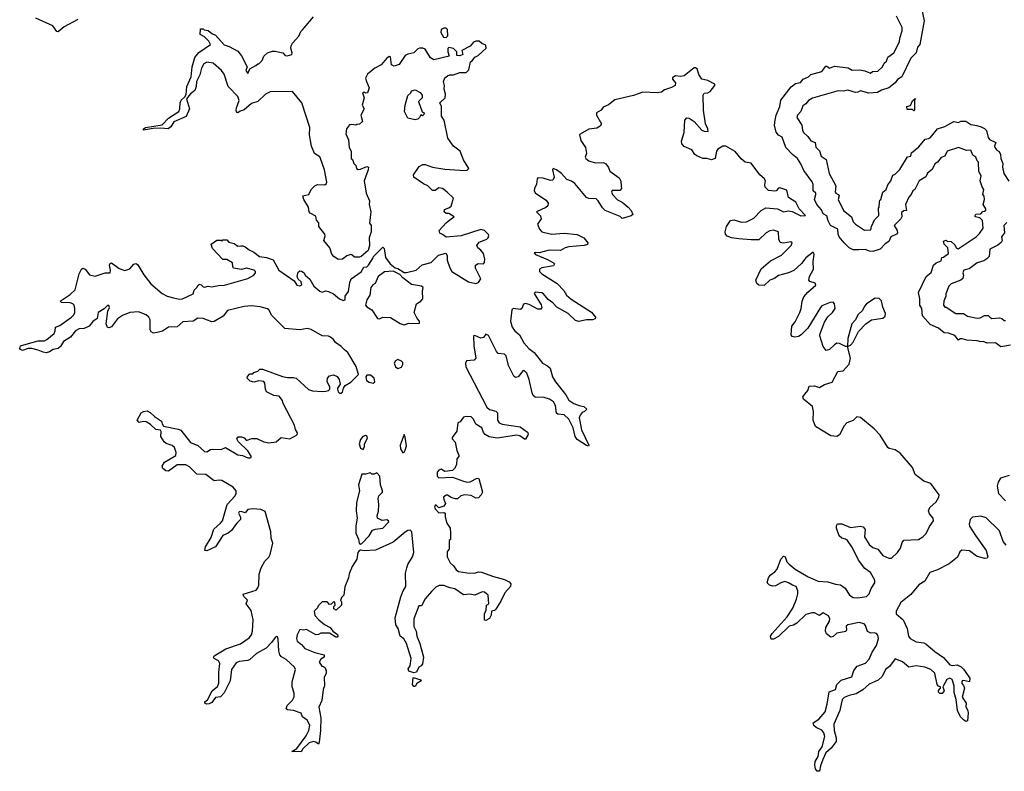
# Model space of a CAD drawing. Extents: x 2494118 to 2687960, y 757339 to 915227.
# Tile 309 of 364: x 2662676 to 2670615, y 827015 to 833075. Entities that reach past the tile are written whole.
import ezdxf

# ---------------------------------------------------------------- set-up
doc = ezdxf.new("R2010")
doc.units = 0

msp = doc.modelspace()

# ---------------------------------------------------------------- linework, layer by layer
at = {"layer": '0CON20XD'}
for points in [[(2669947, 833167), (2669968, 833065), (2669934.2, 832875.8), (2669916.1, 832853.9), (2669903.6, 832806.4), (2669860, 832765), (2669790, 832615), (2669755, 832592.5), (2669734.5, 832565.5), (2669684.3, 832525.7), (2669625, 832505.8), (2669593.2, 832486.8), (2669522.3, 832482.3), (2669455, 832500.8), (2669435, 832491.2), (2669415, 832486.7), (2669352.7, 832507.3), (2669315, 832498), (2669275, 832500), (2669068.3, 832441.7), (2669035, 832423.3), (2669014.2, 832395.8), (2668989.7, 832380.3), (2668974.3, 832335.7), (2668946.7, 832305), (2668942.5, 832285), (2668983.3, 832225), (2668987.5, 832185), (2668996.7, 832165), (2669032, 832132), (2669055, 832096.7), (2669090, 832085), (2669095, 832047.5), (2669126.1, 832016.1), (2669137.5, 831975), (2669178.3, 831948.3), (2669202, 831835), (2669257.5, 831735), (2669252, 831685), (2669256.7, 831675), (2669275.8, 831665.8), (2669283.8, 831655), (2669276.7, 831625), (2669318, 831535), (2669383.3, 831485), (2669396.2, 831445), (2669414, 831425), (2669488.3, 831378.3), (2669539.3, 831380.7), (2669543, 831407), (2669568.3, 831461.7), (2669585, 831477.5), (2669602.5, 831495), (2669600, 831555), (2669605.9, 831564.1), (2669607.5, 831602.5), (2669611.7, 831618.3), (2669620, 831625), (2669636.7, 831683.3), (2669662.5, 831705), (2669676.2, 831743.8), (2669700, 831775), (2669715, 831820), (2669735, 831830), (2669773, 831867), (2669835, 831970), (2669860, 831975), (2669867.5, 832002.5), (2669925, 832050), (2669977.7, 832112.3), (2670005, 832116.2), (2670020, 832125), (2670075.9, 832194.1), (2670135, 832213.8), (2670207, 832253), (2670245, 832246.2), (2670265, 832256.2), (2670305, 832257.5), (2670345, 832230), (2670392.7, 832222.7), (2670429.6, 832209.5), (2670456.1, 832196.1), (2670470.7, 832180.7), (2670484.4, 832125), (2670495, 832109.2), (2670547.5, 832085), (2670536.2, 832055), (2670539.2, 832045), (2670555, 832023.8), (2670573.3, 832013.3), (2670585, 831987.5), (2670588, 831955), (2670602.5, 831915), (2670600, 831885), (2670610, 831835), (2670651.7, 831771.7)], [(2663145, 833076.2), (2663035, 833017.3), (2662985, 832978), (2662975, 832980), (2662944, 833025), (2662805, 833088.1)], [(2665663.8, 831105), (2665703, 831073), (2665725, 831067.5), (2665775, 831037.5), (2665795, 831036.2), (2665873.9, 831056.1), (2665921.7, 831098.3), (2665995, 831117.5), (2666053.9, 831176.1), (2666111.7, 831191.7), (2666123, 831173), (2666122.5, 831135), (2666144.2, 831074.2), (2666161.2, 831045), (2666295, 830962.2), (2666355, 830948.9), (2666375, 830954.5), (2666395.3, 830985), (2666352.2, 831072.2), (2666351.4, 831095), (2666371.7, 831108.3), (2666415, 831107.1), (2666423.4, 831116.6), (2666425.2, 831145), (2666415, 831188.9), (2666395, 831215.5), (2666370, 831235), (2666362.9, 831255), (2666379.5, 831280.5), (2666442.5, 831305), (2666454.4, 831315), (2666460, 831335), (2666455, 831343.8), (2666423.3, 831375), (2666395, 831381.9), (2666235, 831330.8), (2666115, 831322.5), (2666085, 831342.5), (2666063.6, 831353.6), (2666057.5, 831375), (2666114.1, 831435.9), (2666157, 831473), (2666180, 831485), (2666135, 831512.5), (2666115, 831513.3), (2666097.5, 831525), (2666100, 831545), (2666135, 831557.5), (2666155, 831572.5), (2666172.5, 831635), (2666123.3, 831685), (2666085, 831712.5), (2666055, 831720), (2666025, 831697.5), (2666005, 831697.5), (2665967.5, 831735), (2665930.6, 831750.6), (2665854, 831804), (2665850, 831825), (2665898, 831892), (2665927, 831907), (2665945, 831906.7), (2666005, 831884.4), (2666105, 831869.1), (2666265, 831859.4), (2666285, 831862.5), (2666296.7, 831875), (2666253.3, 831945), (2666226.7, 832015), (2666174.5, 832054.5), (2666129.4, 832119.4), (2666098.8, 832265), (2666077, 832297), (2666077.5, 832375), (2666062.5, 832405), (2666106.2, 832445), (2666108.8, 832475), (2666097.5, 832515), (2666100, 832545), (2666093.8, 832575), (2666103.3, 832605), (2666125, 832623.3), (2666145, 832630), (2666175, 832628.8), (2666225, 832650), (2666275, 832650), (2666298.3, 832671.7), (2666310, 832735), (2666325, 832742.5), (2666345, 832772.5), (2666373, 832787), (2666436.2, 832843.8), (2666435, 832870), (2666403.3, 832883.3), (2666381.7, 832901.7), (2666355, 832902.5), (2666335, 832892.5), (2666308.3, 832861.7), (2666240, 832825), (2666250, 832795), (2666225, 832782.5), (2666200, 832785), (2666200, 832815), (2666173, 832843), (2666135, 832850), (2666128.3, 832841.7), (2666127.5, 832815), (2666138.3, 832781.7), (2666015, 832752), (2665988.3, 832768.3), (2665945, 832836), (2665926.4, 832846.4), (2665900, 832845), (2665885, 832839.2), (2665853.5, 832806.5), (2665805, 832796.2), (2665785, 832785.5), (2665735, 832713.3), (2665695, 832698.8), (2665675, 832710), (2665665.6, 832775), (2665655, 832777.5), (2665635, 832763.1), (2665589.4, 832710.6), (2665540.8, 832685), (2665479.2, 832635), (2665463.9, 832603.9), (2665473.3, 832575), (2665492.5, 832525), (2665480, 832485), (2665465, 832482.5), (2665455, 832490), (2665440, 832485), (2665453.3, 832445), (2665437.5, 832385), (2665452.5, 832355), (2665427.5, 832305), (2665440, 832255), (2665417, 832233), (2665395, 832230), (2665387, 832223), (2665355, 832230), (2665335, 832226.7), (2665311.2, 832195), (2665306.2, 832155), (2665326.1, 832106.1), (2665332.5, 832045), (2665350, 832015), (2665350, 831955), (2665358.3, 831948.3), (2665370, 831915), (2665385, 831900), (2665392.5, 831875), (2665405, 831867.5), (2665425, 831868.8), (2665475, 831890), (2665487.5, 831885), (2665486.7, 831865), (2665452.5, 831775), (2665470, 831675), (2665497.5, 831615), (2665492.5, 831585), (2665507.5, 831525), (2665497.5, 831435), (2665510, 831415), (2665510, 831365), (2665492.5, 831315), (2665496.7, 831255), (2665487, 831213), (2665430, 831165), (2665415, 831160), (2665375, 831160), (2665355, 831180), (2665345, 831182.5), (2665315, 831170), (2665280, 831145), (2665245, 831142.5), (2665210, 831165), (2665193, 831183), (2665176.7, 831235), (2665127.5, 831295), (2665138.3, 831331.7), (2665136.7, 831345), (2665088.3, 831408.3), (2665087.5, 831437.5), (2665068.3, 831458.3), (2665065, 831490), (2665017.5, 831515), (2665010, 831525), (2665003.8, 831563.8), (2664966.7, 831625), (2664960, 831655), (2665007.5, 831665), (2665026.7, 831705), (2665055, 831736), (2665076.1, 831746.1), (2665136.4, 831743.6), (2665148.3, 831751.7), (2665151.2, 831765), (2665132.9, 831865), (2665102.5, 831955), (2665095, 831968), (2665053.3, 831995), (2665028.8, 832055), (2665012.2, 832145), (2665016.6, 832206.6), (2664951.2, 832405), (2664875, 832496), (2664695, 832493.8), (2664656.9, 832475), (2664595.4, 832414.6), (2664545, 832400), (2664485, 832348.6), (2664452.9, 832337.1), (2664435, 832323.3), (2664427, 832327), (2664422, 832342), (2664424.4, 832365), (2664446, 832424), (2664435, 832454.4), (2664358, 832535), (2664324.1, 832635), (2664304, 832665), (2664235, 832722.8), (2664185, 832731.1), (2664160.8, 832719.2), (2664141.6, 832685), (2664128.7, 832631.3), (2664100.9, 832575), (2664098.5, 832535), (2664087.3, 832502.7), (2664052.6, 832477.4), (2664022.1, 832437.9), (2664045.5, 832355), (2664018.6, 832295), (2663918, 832252), (2663895, 832210), (2663873.3, 832195), (2663815, 832201.1), (2663751.4, 832198.6), (2663675, 832184), (2663673.8, 832195), (2663690, 832205), (2663825, 832228.1), (2663875, 832281.4), (2663958.8, 832335), (2663967.8, 832355), (2663970.5, 832405), (2663977.8, 832425), (2664007.3, 832452.7), (2664017.7, 832472.4), (2664022.8, 832535), (2664059.6, 832615), (2664067.9, 832695), (2664089.4, 832770.6), (2664119.8, 832810.2), (2664214.3, 832875), (2664201.7, 832901.7), (2664166, 832936), (2664132.5, 832955), (2664135, 833000), (2664155, 833000), (2664163, 832993), (2664197, 832987), (2664223.9, 832963.9), (2664255, 832950), (2664325, 832871.2), (2664365, 832858.8), (2664435, 832820), (2664465, 832782.5), (2664510, 832695), (2664500, 832665), (2664515, 832640), (2664531.7, 832678.3), (2664580, 832705), (2664595, 832720), (2664605, 832720), (2664630, 832745), (2664645, 832780), (2664673, 832807), (2664715, 832820), (2664735, 832820), (2664796.4, 832806.4), (2664817, 832787), (2664832.3, 832782.3), (2664870, 832795), (2664873.3, 832805), (2664861.2, 832845), (2664866.2, 832865), (2664875.9, 832884.1), (2664927.2, 832942.8), (2664941.7, 832978.3), (2664955, 832994), (2665045, 833097.5)], [(2670665, 830450.8), (2670588.3, 830438.3), (2670545, 830470), (2670476.7, 830466.7), (2670445, 830480), (2670425, 830477.5), (2670395.8, 830485.8), (2670311.7, 830491.7), (2670275, 830502.5), (2670258.3, 830501.7), (2670245, 830490), (2670215, 830527.5), (2670165, 830547.5), (2670130, 830550), (2670085, 830587.5), (2670017.5, 830617.5), (2669955.9, 830685.9), (2669949.2, 830745), (2669932.9, 830772.9), (2669934.4, 830825), (2669924, 830875), (2669986.2, 831003.8), (2670025, 831037.5), (2670043.6, 831096.4), (2670066.4, 831113.6), (2670105, 831130), (2670111.7, 831158.3), (2670125, 831160), (2670165, 831190), (2670160, 831235), (2670130, 831265), (2670125, 831290), (2670145, 831297.5), (2670155, 831290), (2670187, 831287), (2670215, 831260), (2670226.7, 831235), (2670243, 831227), (2670387.5, 831325), (2670415, 831350), (2670443.3, 831395), (2670440, 831455), (2670418.3, 831478.3), (2670380, 831485), (2670380, 831495), (2670385, 831507.5), (2670425, 831510), (2670441.7, 831528.3), (2670455, 831530), (2670465, 831540), (2670465, 831550), (2670443.3, 831585), (2670456.2, 831623.8), (2670451.7, 831651.7), (2670442.5, 831665), (2670450, 831705), (2670436.1, 831726.1), (2670420, 831775), (2670428.8, 831815), (2670410.4, 831850.5), (2670406, 831925), (2670395.8, 831935.8), (2670386, 831965), (2670361.7, 831981.7), (2670345, 832022.5), (2670310.7, 832020.7), (2670245, 832043.3), (2670155, 832013.8), (2670136, 831974), (2670105, 831963.3), (2670077.5, 831925), (2670055, 831913.3), (2670032.3, 831867.7), (2669995, 831836.7), (2669983.3, 831806.7), (2669928.8, 831775), (2669893.6, 831706.4), (2669877.5, 831695), (2669863.8, 831665), (2669846.2, 831645), (2669818.8, 831585), (2669827.5, 831535), (2669805, 831532.5), (2669785, 831520), (2669787.5, 831485), (2669780.7, 831469.3), (2669727.1, 831415), (2669751.2, 831375), (2669753.6, 831356.4), (2669746.7, 831345), (2669701.2, 831325), (2669684.2, 831285.8), (2669655, 831267.5), (2669614.4, 831225.6), (2669555, 831205.7), (2669527.3, 831207.3), (2669493, 831223), (2669440.7, 831219.3), (2669395, 831218.6), (2669365.4, 831235.4), (2669324.5, 831274.5), (2669284.3, 831325), (2669275.8, 831345), (2669272.5, 831385), (2669214.7, 831414.7), (2669195, 831452.5), (2669183.5, 831493.5), (2669155, 831509.2), (2669141.3, 831541.3), (2669104, 831585), (2669084.2, 831624.2), (2669096.5, 831665), (2669094.2, 831675), (2669073.8, 831695), (2669072.9, 831745), (2669065, 831766.2), (2668999.3, 831859.3), (2668975, 831913.3), (2668947.1, 831955), (2668906.9, 831986.9), (2668854.6, 832044.6), (2668825, 832126.7), (2668795, 832143.8), (2668776.5, 832166.5), (2668763.3, 832225), (2668768, 832265), (2668774.2, 832305.8), (2668805.8, 832375), (2668813.3, 832425), (2668897.3, 832532.7), (2668930.4, 832559.5), (2668971.7, 832568.3), (2668993.6, 832596.4), (2669037.5, 832615), (2669056.2, 832633.8), (2669145, 832656.7), (2669175, 832700), (2669185, 832700), (2669205, 832683.3), (2669245, 832698.8), (2669355, 832686.7), (2669387.7, 832667.7), (2669451.2, 832671.2), (2669491.7, 832661.7), (2669535, 832642.5), (2669553, 832657), (2669595, 832660), (2669632.5, 832695), (2669646.7, 832723.3), (2669665, 832740), (2669676.7, 832773.3), (2669725, 832808), (2669771.2, 832895), (2669773.3, 832925), (2669792.5, 832985), (2669791.7, 833011.7), (2669745, 833103.3)], [(2666115, 832930), (2666127.5, 832945), (2666125.8, 832995), (2666115, 833006), (2666095, 833005.7), (2666074.2, 832995), (2666070.9, 832970.9), (2666093.6, 832933.6), (2666115, 832930)], [(2668475, 831307.5), (2668416, 831315), (2668380.7, 831330.7), (2668368.1, 831345), (2668365.5, 831365), (2668375, 831407.5), (2668406.7, 831455), (2668435, 831461.4), (2668495, 831440.9), (2668535, 831444.6), (2668595, 831475.4), (2668653.5, 831536.5), (2668691.9, 831558.1), (2668785, 831548.5), (2668835, 831526.5), (2668875, 831532.9), (2668905, 831529.2), (2668975, 831493.6), (2669012.5, 831495), (2668960.7, 831550.7), (2668935, 831604.4), (2668875, 831641.2), (2668861.1, 831701.1), (2668805, 831719.1), (2668793.3, 831716.7), (2668776, 831695), (2668765, 831691.1), (2668715, 831697.1), (2668687.5, 831725), (2668684.2, 831745), (2668689.2, 831775), (2668680, 831795), (2668644.4, 831825), (2668575, 831918.2), (2668525, 831927.2), (2668492.9, 831952.9), (2668445, 832011.1), (2668370, 832055), (2668345, 832054.4), (2668305, 832030), (2668295.7, 832015), (2668283.2, 831956.8), (2668254.5, 831944.5), (2668216.5, 831956.5), (2668185, 831954.6), (2668135, 831976.8), (2668119.1, 831989.1), (2668095.3, 832025.3), (2668032.9, 832052.9), (2668015.5, 832075), (2668013.1, 832095), (2668034.1, 832164.1), (2668040, 832265), (2668055, 832283.8), (2668075, 832280), (2668115, 832254.2), (2668176.7, 832185), (2668195, 832176), (2668226.7, 832173.3), (2668224, 832195), (2668206.9, 832235), (2668189.5, 832345), (2668186.7, 832465), (2668195, 832482.5), (2668225, 832484.4), (2668242.5, 832495), (2668282, 832545), (2668281.2, 832555), (2668225, 832585.4), (2668175, 832594.4), (2668152.9, 832632.9), (2668137.6, 832677.6), (2668125, 832687.5), (2668115, 832686), (2668035, 832622), (2668005, 832616), (2667965, 832622.5), (2667950, 832615), (2667940, 832605), (2667940, 832595), (2667962.5, 832565), (2667960, 832545), (2667931.7, 832528.3), (2667875, 832510), (2667849.6, 832490.5), (2667815, 832486), (2667699.7, 832490.3), (2667625, 832463.8), (2667475, 832427.5), (2667422.3, 832387.7), (2667381.2, 832368.8), (2667364, 832346), (2667327.3, 832322.7), (2667325.8, 832305), (2667366.2, 832235), (2667356.7, 832215), (2667329.1, 832200.9), (2667265, 832193.3), (2667195, 832152.5), (2667190, 832145), (2667201.4, 832101.4), (2667238, 832045), (2667246.7, 831996.7), (2667236.7, 831965), (2667241.2, 831955), (2667265, 831937.1), (2667315, 831919.5), (2667383, 831923), (2667403, 831913), (2667423.8, 831883.8), (2667435, 831853.3), (2667509.4, 831799.4), (2667522.7, 831772.7), (2667527, 831733), (2667527.5, 831712.5), (2667515, 831697.5), (2667452.5, 831697.5), (2667448, 831685), (2667454.5, 831665), (2667495, 831622), (2667535, 831602.5), (2667583, 831563), (2667607.5, 831535), (2667620, 831505), (2667606.4, 831493.6), (2667535, 831472.5), (2667517, 831487), (2667397, 831537), (2667375, 831557.5), (2667340.8, 831615), (2667325, 831630.6), (2667265, 831633.1), (2667245, 831640), (2667152.9, 831755), (2667125, 831773.5), (2667087.4, 831787.4), (2667045.5, 831835), (2667005, 831864.5), (2666976.4, 831873.6), (2666973.1, 831865), (2666984.5, 831805.5), (2666975, 831782), (2666955, 831777.1), (2666896, 831796), (2666855, 831800), (2666848.6, 831791.4), (2666842.4, 831747.6), (2666825.6, 831715), (2666823.1, 831695), (2666834.5, 831675), (2666919.8, 831619.8), (2666938.1, 831595), (2666933.1, 831575), (2666918.4, 831561.6), (2666843.3, 831525), (2666874.6, 831494.6), (2666880.3, 831469.7), (2666850.8, 831425), (2666865.9, 831385.9), (2666886.7, 831365), (2666964.5, 831345.5), (2667065, 831354.6), (2667172.2, 831342.2), (2667224.2, 831315), (2667256.2, 831275), (2667255, 831262.5), (2667226.9, 831253.1), (2667105, 831242.3), (2667075, 831234.5), (2667037.5, 831212.5), (2666945, 831216.7), (2666865, 831194.4), (2666835, 831198.9), (2666823.3, 831195), (2666835, 831181.5), (2666932.3, 831142.3), (2666980.8, 831115), (2666988, 831105), (2666980, 831090), (2666885, 831074.5), (2666867.9, 831062.1), (2666866.4, 831045), (2666885.5, 831025), (2667008.9, 830948.9), (2667062.3, 830892.4), (2667084.4, 830855), (2667121.3, 830821.3), (2667286.4, 830716.4), (2667318.8, 830675), (2667316, 830664), (2667295.9, 830654.1), (2667245, 830655.7), (2667185, 830641.4), (2667158.6, 830648.6), (2667098.1, 830705), (2667008, 830758.1), (2666975, 830792.9), (2666937.9, 830817.9), (2666899.7, 830865), (2666885, 830872.5), (2666833.3, 830876.7), (2666823.5, 830866.5), (2666881.5, 830775), (2666886.7, 830755), (2666879.3, 830740.7), (2666855, 830740.5), (2666785, 830777.3), (2666753.6, 830786.4), (2666738.7, 830781.3), (2666725.7, 830745), (2666715, 830736.9), (2666655, 830746.7), (2666645, 830736.2), (2666634.6, 830645), (2666646.5, 830595), (2666665, 830567.5), (2666704.8, 830534.8), (2666739.8, 830469.8), (2666781.3, 830425), (2666825, 830391.3), (2666891.5, 830305), (2666933, 830283.1), (2666952.2, 830265), (2666972.9, 830195), (2666995, 830155.8), (2667080.7, 830050.7), (2667105, 830008.1), (2667145, 829981.1), (2667186.2, 829963.8), (2667225.9, 829955.9), (2667250, 829935), (2667230, 829915), (2667212, 829908), (2667195, 829886.7), (2667187.8, 829865), (2667207, 829767), (2667266, 829644), (2667262.5, 829637.5), (2667245, 829641.2), (2667169.7, 829689.7), (2667154.2, 829715), (2667139.6, 829785), (2667103.1, 829855), (2667065, 829888.2), (2667014.5, 829894.5), (2667005, 829901.2), (2666997.5, 829965), (2666978.8, 829995), (2666947.8, 830015), (2666905, 830029.3), (2666832.7, 830032.7), (2666817.1, 830045), (2666808.9, 830065), (2666783.3, 830175), (2666763.8, 830225), (2666745, 830244.5), (2666735, 830245.5), (2666695, 830195.5), (2666675, 830191.2), (2666660, 830200), (2666617.8, 830287.8), (2666598.9, 830365), (2666585, 830377.8), (2666535, 830384.4), (2666519.3, 830399.3), (2666455, 830529.2), (2666435, 830538.8), (2666415, 830513.3), (2666395, 830507.1), (2666345, 830527.5), (2666335, 830526.2), (2666337.3, 830445), (2666354.6, 830345), (2666341.4, 830328.6), (2666279.4, 830325), (2666270.3, 830305), (2666274.3, 830275), (2666441.5, 829951.5), (2666465, 829931.1), (2666515, 829918.6), (2666528, 829905), (2666528.1, 829845), (2666542, 829825), (2666567.5, 829815), (2666712.6, 829792.6), (2666769.6, 829749.5), (2666776.7, 829735), (2666773.3, 829725), (2666755, 829693.3), (2666745, 829693.3), (2666708.6, 829718.6), (2666685, 829723.8), (2666525, 829701.2), (2666462.4, 829712.4), (2666429.8, 829729.8), (2666416.4, 829746.4), (2666402.5, 829785), (2666354.6, 829814.6), (2666334.2, 829855), (2666315, 829873.8), (2666275, 829876.7), (2666255, 829870), (2666226.4, 829833.6), (2666207.5, 829825), (2666201.7, 829758.3), (2666163.3, 829705), (2666163.3, 829695), (2666187.7, 829667.7), (2666200.8, 829600.8), (2666217.5, 829565), (2666217, 829553), (2666200, 829535), (2666197.5, 829485), (2666183, 829457), (2666165, 829440), (2666105, 829432.5), (2666075, 829450), (2666055, 829443.3), (2666043, 829427), (2666041.2, 829395), (2666055, 829380), (2666165, 829387.5), (2666255, 829354.2), (2666285, 829346.2), (2666308.3, 829348.3), (2666365, 829377.5), (2666377.5, 829375), (2666406.7, 829265), (2666397.5, 829245), (2666375, 829220), (2666355, 829217.5), (2666315, 829237.5), (2666265, 829243.3), (2666233.9, 829236.1), (2666205, 829212.5), (2666187, 829213), (2666155, 829222), (2666125, 829241.1), (2666115, 829240.5), (2666094.5, 829225), (2666095, 829207.5), (2666110, 829175), (2666096.4, 829153.6), (2666055, 829140), (2666035, 829160), (2666025, 829160), (2666020, 829145), (2666025, 829130), (2666055, 829097.5), (2666095, 829102.5), (2666107.5, 829095), (2666107, 829067), (2666120, 829015), (2666147.5, 828975), (2666150, 828935), (2666150, 828885), (2666140, 828875), (2666140, 828805), (2666123, 828787), (2666123.3, 828745), (2666147.5, 828695), (2666172.7, 828672.7), (2666195, 828640), (2666215, 828626), (2666285, 828614.4), (2666342.7, 828612.7), (2666375, 828622.5), (2666399.7, 828619.7), (2666495, 828584.4), (2666585, 828561.1), (2666621.7, 828541.7), (2666635, 828527.5), (2666633.3, 828505), (2666587.1, 828455), (2666554.6, 828385.4), (2666515, 828322.5), (2666505, 828312.5), (2666480, 828305), (2666476.7, 828275), (2666463, 828247), (2666435, 828230), (2666423, 828233), (2666422.5, 828285), (2666437.5, 828315), (2666440, 828355), (2666457.5, 828365), (2666453.3, 828435), (2666425, 828460), (2666405, 828461.2), (2666346.1, 828436.1), (2666305, 828441.9), (2666255, 828437.5), (2666183.8, 828485), (2666143.1, 828493.1), (2666095, 828512), (2666058.3, 828511.7), (2666031.7, 828498.3), (2665997.5, 828465), (2665946.7, 828405), (2665915, 828350), (2665895, 828350), (2665853.8, 828245), (2665853.4, 828183.4), (2665872.9, 828145), (2665877.5, 828105), (2665902.5, 828045), (2665931.2, 827935), (2665925, 827882.5), (2665913.8, 827866.2), (2665893.8, 827855), (2665876.2, 827813.8), (2665855, 827810), (2665813.6, 827823.6), (2665808.3, 827841.7), (2665824.1, 827865.9), (2665832.9, 827925), (2665794.2, 828045), (2665773.2, 828083.2), (2665744.1, 828104.1), (2665726.7, 828165), (2665708.6, 828195), (2665702.7, 828252.7), (2665749.7, 828420.3), (2665769.2, 828470.8), (2665790, 828505), (2665787, 828613), (2665796.2, 828655), (2665805, 828682.5), (2665843.8, 828745), (2665855, 828780), (2665836.9, 828945), (2665825, 828960), (2665805, 828956), (2665785, 828942), (2665688.2, 828861.8), (2665545, 828796.9), (2665455, 828791.2), (2665425, 828797.5), (2665410, 828790), (2665402, 828778), (2665393.3, 828725), (2665357.5, 828665), (2665333, 828607), (2665327.5, 828575), (2665298.3, 828501.7), (2665290, 828435), (2665270, 828415), (2665261.7, 828391.7)], [(2665865, 832267.5), (2665805, 832280), (2665777.5, 832335), (2665783.9, 832386.1), (2665806.7, 832463.3), (2665830, 832485), (2665835, 832500), (2665865, 832510), (2665905, 832487.5), (2665922.5, 832465), (2665922.5, 832445), (2665892.5, 832415), (2665921.7, 832331.7), (2665937.5, 832325), (2665935, 832310), (2665925, 832300), (2665911.7, 832308.3), (2665900, 832285), (2665885, 832272.5), (2665865, 832267.5)], [(2669885, 832340), (2669875, 832350), (2669831.7, 832351.7), (2669830, 832375), (2669858.3, 832381.7), (2669875, 832420), (2669895, 832440), (2669900, 832435), (2669890, 832430), (2669890, 832345), (2669885, 832340)], [(2670628.8, 828838.8), (2670606.5, 828866.5), (2670576, 828955), (2670468.9, 829058.9), (2670425, 829071.7), (2670357.5, 829065), (2670338.6, 829045), (2670332.2, 829007.8), (2670335, 828992.5), (2670383, 828915), (2670468.9, 828795), (2670482, 828745), (2670477.3, 828732.7), (2670455, 828730), (2670390.8, 828750.8), (2670335, 828793.1), (2670273.2, 828796.8), (2670257.1, 828785), (2670238, 828742), (2670171.2, 828688.8), (2670075, 828639), (2670015, 828619.1), (2669973.3, 828546.7), (2669925, 828517.8), (2669860.8, 828439.2), (2669781.6, 828375), (2669743.7, 828305), (2669743.2, 828285), (2669798.5, 828235), (2669832, 828165), (2669843.6, 828105), (2669856.7, 828085), (2669905, 828060), (2669965, 828050), (2669985, 828040.9), (2670055, 827979.6), (2670125, 827932.7), (2670175, 827873.6), (2670195, 827869.1), (2670235, 827873.9), (2670266.8, 827856.8), (2670287.3, 827837.3), (2670338, 827765), (2670333.6, 827736.4), (2670285, 827748.2), (2670275, 827744), (2670272.3, 827735), (2670272.8, 827722.8), (2670287.1, 827707.1), (2670293.8, 827685), (2670274, 827614), (2670307.1, 827565), (2670304, 827535), (2670320, 827505), (2670323.3, 827485), (2670318.3, 827421.7), (2670305, 827417.5), (2670285, 827428.8), (2670263, 827453), (2670237.3, 827505), (2670226.2, 827595), (2670211.2, 827651.2), (2670210.9, 827705), (2670195, 827756.2), (2670175, 827765.6), (2670150.8, 827755), (2670120, 827695), (2670131.2, 827665), (2670115, 827642), (2670095, 827641.2), (2670083.2, 827653.2), (2670083.1, 827666.9), (2670100, 827685), (2670100, 827695), (2670085, 827701.2), (2670074.3, 827715), (2670055.3, 827805), (2670023.8, 827835), (2669974.3, 827855), (2669903.7, 827866.3), (2669845, 827855.4), (2669795, 827898.8), (2669735, 827922.7), (2669689.4, 827860.6), (2669657.1, 827835), (2669631, 827779), (2669598.9, 827751.1), (2669525, 827716.4), (2669475, 827673.1), (2669420.6, 827639.4), (2669363.7, 827626.3), (2669325, 827609.1), (2669308.6, 827595), (2669289.7, 827505), (2669240, 827395), (2669242, 827345), (2669259.4, 827285), (2669259.4, 827255), (2669218.6, 827201.4), (2669176.8, 827163.2), (2669151.5, 827111.5), (2669131.7, 827058.3), (2669125.8, 827015), (2669105, 827015.8), (2669092.3, 827035), (2669087.1, 827065), (2669090.4, 827095), (2669114.6, 827135), (2669119.3, 827175), (2669146.5, 827213.5), (2669167.6, 827295), (2669159.3, 827325), (2669145, 827347.3), (2669098, 827368), (2669079.4, 827385), (2669073.8, 827405), (2669120, 827435), (2669169.7, 827495), (2669187.9, 827555), (2669204.1, 827655.9), (2669255, 827674.5), (2669265.6, 827714.4), (2669299.3, 827750.7), (2669385, 827777.4), (2669402.7, 827827.3), (2669427.8, 827862.2), (2669495, 827887.3), (2669525, 827918.7), (2669548.9, 827975), (2669585, 828028.5), (2669601.5, 828085), (2669595, 828113.1), (2669585, 828125.8), (2669565, 828131.6), (2669538.6, 828128.6), (2669512.5, 828142.5), (2669495, 828190.8), (2669485, 828202.7), (2669445, 828214), (2669354.3, 828195), (2669340, 828185), (2669342.9, 828155), (2669336.6, 828143.4), (2669265, 828127.4), (2669235, 828100.5), (2669215, 828097.5), (2669182.2, 828122.2), (2669172.5, 828145), (2669175.4, 828174.6), (2669206, 828225), (2669207.2, 828245), (2669197.7, 828267.7), (2669155, 828293.1), (2669125, 828271.8), (2669085, 828293.1), (2669065, 828293.3), (2669015, 828280.4), (2668941.8, 828208.3), (2668915, 828193.6), (2668880, 828185), (2668795, 828102), (2668755, 828080), (2668735, 828080), (2668730, 828105), (2668742.5, 828125), (2668865, 828260), (2668908.9, 828331.1), (2668938.4, 828401.6), (2668950.9, 828445), (2668950, 828470), (2668935.5, 828505.5), (2668906.7, 828516.7), (2668875, 828535.5), (2668845, 828544.3), (2668812.5, 828535), (2668768.8, 828511.2), (2668748.3, 828508.3), (2668722.5, 828515), (2668702.5, 828535), (2668713.8, 828575), (2668726.2, 828595), (2668765, 828622.5), (2668784.3, 828645), (2668814.4, 828725.6), (2668835, 828750), (2668847.5, 828745), (2668862.5, 828705), (2668880, 828685), (2668928.1, 828645), (2669032.3, 828582.3), (2669115, 828546.9), (2669192.8, 828542.8), (2669255, 828524), (2669295, 828518.9), (2669332.4, 828492.4), (2669365.5, 828435), (2669395, 828415.5), (2669433.9, 828413.9), (2669505, 828425.4), (2669525.2, 828444.8), (2669540.7, 828489.3), (2669570.4, 828535), (2669571.2, 828555), (2669535, 828618.5), (2669491.1, 828651.1), (2669438.1, 828718.1), (2669407.5, 828785), (2669386.9, 828825), (2669349.6, 828875), (2669335, 828887.5), (2669304.3, 828894.3), (2669283.6, 828913.6), (2669261.9, 828975), (2669261.4, 828995), (2669270.6, 829009.4), (2669305, 829010.6), (2669375, 828981.9), (2669455, 828990.8), (2669476.7, 828985), (2669492.5, 828965), (2669486.7, 828905), (2669525, 828844.5), (2669555, 828820), (2669596.5, 828806.5), (2669635, 828753.6), (2669685, 828733.1), (2669705, 828732.1), (2669755, 828778.9), (2669777.5, 828815), (2669790.8, 828859.2), (2669805, 828877.5), (2669924, 828885), (2669958.8, 828905), (2669985, 828932.5), (2670012.1, 828987.9), (2670043.9, 829035), (2670042.7, 829055), (2670010.6, 829090.6), (2670003.1, 829115), (2670015, 829141.1), (2670065, 829188.7), (2670086.5, 829225), (2670089.5, 829245), (2670065.7, 829275), (2670021.3, 829335), (2669964.8, 829354.8), (2669896.9, 829406.9), (2669876, 829465), (2669775, 829578.6), (2669735, 829608.1), (2669687.3, 829617.3), (2669675.3, 829625.3), (2669614.6, 829725), (2669565, 829777.1), (2669455, 829868.2), (2669425, 829873.8), (2669395.7, 829844.3), (2669345, 829823.3), (2669325, 829799.4), (2669285, 829728.1), (2669265, 829713.3), (2669215, 829720), (2669093.3, 829795), (2669073.1, 829845), (2669075.4, 829915), (2669067.3, 829955), (2668996.4, 830015), (2668990.5, 830035), (2669005.5, 830055), (2669030.9, 830085), (2669041.2, 830118.8), (2669085, 830121.4), (2669125, 830108), (2669166.4, 830133.6), (2669227.3, 830152.7), (2669272.6, 830237.4), (2669315, 830243.8), (2669365, 830298.6), (2669373.8, 830345), (2669350, 830440), (2669375, 830450.8), (2669395, 830474.4), (2669438.2, 830561.8), (2669498.2, 830621.8), (2669545.3, 830654.7), (2669635, 830668.2), (2669654.2, 830685), (2669656.2, 830705), (2669635.9, 830755.9), (2669625, 830808), (2669605, 830826.5), (2669575, 830829.2), (2669504.3, 830785), (2669487.5, 830765), (2669471.2, 830728.8), (2669435, 830694.2), (2669414.3, 830655.7), (2669385, 830622), (2669354, 830505), (2669350, 830440), (2669335, 830440), (2669285, 830464), (2669265, 830466), (2669245, 830454), (2669205.5, 830414.5), (2669178.3, 830408.3), (2669155, 830440), (2669126.9, 830525), (2669129.2, 830545), (2669165.5, 830635), (2669192.1, 830677.9), (2669230.8, 830715), (2669250.8, 830745), (2669246.2, 830785), (2669235, 830796.7), (2669211.2, 830795), (2669145, 830766.8), (2669132.1, 830755), (2669031.3, 830588.7), (2668975.8, 830534.2), (2668955, 830520.8), (2668925, 830514.3), (2668905, 830521.2), (2668896, 830535), (2668901.1, 830605), (2668930, 830640), (2668966.5, 830713.5), (2668977.1, 830745), (2668984.1, 830805), (2668998.5, 830841.5), (2669030.7, 830879.2), (2669094.3, 830935), (2669089.8, 830949.8), (2669046.7, 830965), (2669039.2, 830975), (2669045.5, 831005), (2669075.7, 831064.2), (2669072.5, 831125), (2669082.3, 831185), (2669075, 831200.9), (2669015, 831154.1), (2668979.8, 831110.2), (2668917.4, 831052.6), (2668875, 831033.5), (2668795, 831012.7), (2668761.1, 830988.9), (2668725, 830973.8), (2668677.7, 830932.3), (2668635, 830934), (2668619.1, 830949.1), (2668611.9, 830975), (2668655.3, 831064.7), (2668730.8, 831129.2), (2668817.5, 831175), (2668895.5, 831255), (2668903.8, 831275), (2668894, 831284), (2668835, 831271.9), (2668807.5, 831277.5), (2668795.7, 831305), (2668794.5, 831365), (2668753.4, 831376.6), (2668725, 831372.7), (2668694.5, 831355.5), (2668635, 831300.9), (2668575, 831298.9), (2668475, 831307.5)], [(2670635, 831440), (2670612.5, 831415), (2670616.7, 831355), (2670592, 831325), (2670596.7, 831295), (2670590.7, 831279.3), (2670564.1, 831255.9), (2670498.8, 831225), (2670494, 831166), (2670474.2, 831145.8), (2670448.8, 831131.2), (2670397.5, 831115), (2670332.9, 831067.1), (2670289.2, 831055), (2670279.4, 831035), (2670286.2, 831013.8), (2670281.7, 830988.3), (2670265, 830973.3), (2670187.5, 830945), (2670166.7, 830925), (2670143.3, 830865), (2670143.3, 830845), (2670126.7, 830805), (2670123.9, 830773.9), (2670135, 830757.5), (2670147, 830757), (2670225, 830705.8), (2670285, 830706.7), (2670317.5, 830685), (2670395, 830668.6), (2670419.7, 830670.3), (2670455, 830690), (2670485, 830690), (2670497.5, 830675), (2670515, 830666.2), (2670575, 830670.8), (2670595.7, 830665.7), (2670615, 830650), (2670625, 830649.2)], [(2665261.7, 828391.7), (2665270, 828385), (2665270, 828355), (2665227, 828313), (2665210, 828325), (2665210, 828345), (2665220, 828355), (2665218.3, 828378.3), (2665205, 828380), (2665188.3, 828361.7), (2665175, 828360), (2665155, 828380), (2665115, 828380), (2665081.7, 828348.3), (2665078.3, 828331.7), (2665050, 828305), (2665055, 828270), (2665087.5, 828235), (2665135, 828197.5), (2665180, 828175), (2665200, 828145), (2665238, 828118), (2665242.5, 828105), (2665235, 828097.5), (2665225, 828097.5), (2665175, 828127.5), (2665105, 828130), (2665085, 828117.5), (2665065, 828116.2), (2664987.5, 828157.5), (2664963.8, 828153.8), (2664935, 828158.8), (2664912, 828115), (2664908, 828085), (2664914.3, 828065), (2664948, 828038), (2664975, 828003.8), (2665055, 827972.5), (2665130, 827955), (2665130, 827935), (2665105, 827920), (2665090, 827895), (2665111.7, 827861.7), (2665125, 827860), (2665138.3, 827848.3), (2665147.5, 827825), (2665147, 827803), (2665130, 827775), (2665132.5, 827705), (2665122.5, 827675), (2665112.5, 827585), (2665088.3, 827531.7), (2665102.9, 827445), (2665101.1, 827345), (2665090, 827250), (2665085, 827232.5), (2665065, 827250), (2665045, 827256), (2665008.8, 827245), (2664958.8, 827195), (2664945, 827172.5), (2664870, 827175), (2664911.7, 827198.3), (2664985, 827301.2), (2665008, 827345), (2665015.9, 827385.9), (2664995, 827427.5), (2664957.5, 827455), (2664945, 827482.5), (2664884, 827504), (2664835, 827510), (2664825, 827520), (2664832, 827545), (2664875, 827588.8), (2664888.1, 827615), (2664888.6, 827645), (2664874.3, 827695), (2664871.9, 827735), (2664898.6, 827835), (2664892, 827855), (2664825, 827917.5), (2664787.8, 827937.8), (2664773.8, 827953.8), (2664764.5, 827985), (2664760.9, 828080.9), (2664755, 828099.2), (2664745, 828102.5), (2664735, 828094), (2664707, 828053), (2664663.5, 828006.5), (2664585, 827963.8), (2664532.8, 827917.2), (2664515, 827909.5), (2664445, 827901.2), (2664420.8, 827889.2), (2664384.5, 827835), (2664373.8, 827745), (2664325, 827648.6), (2664295, 827615.8), (2664255, 827608.8), (2664225, 827570), (2664205, 827558.8), (2664185, 827556.7), (2664167.5, 827565), (2664170, 827575), (2664189.7, 827590.3), (2664227.8, 827665), (2664270.9, 827699.1), (2664282.5, 827725), (2664281.8, 827815), (2664288.5, 827885), (2664278.1, 827905), (2664243.9, 827923.9), (2664237.5, 827935), (2664244, 827945), (2664337.6, 828002.4), (2664456, 828044), (2664525, 828092.2), (2664544.4, 828115), (2664554.2, 828144.2), (2664558.8, 828235), (2664541.7, 828311.7), (2664502.5, 828365), (2664512.5, 828395), (2664483.3, 828425), (2664477, 828443), (2664582.5, 828475), (2664596.1, 828493.9), (2664603.3, 828515), (2664606.7, 828605), (2664622.5, 828655), (2664651.7, 828708.3), (2664685, 828742.5), (2664695, 828762.5), (2664716, 828855), (2664702.5, 828895), (2664702, 828945), (2664655, 829110), (2664620, 829125), (2664555, 829130.6), (2664515, 829125.6), (2664495, 829098.8), (2664460.5, 829110.5), (2664445, 829108.2), (2664440.7, 829095), (2664455.8, 829065), (2664457.5, 829045), (2664425, 829012.5), (2664383.8, 828956.2), (2664356.1, 828933.9), (2664312.9, 828915), (2664255.4, 828824.6), (2664185, 828792), (2664170, 828795), (2664172.9, 828825), (2664219.5, 828900.5), (2664241.6, 828968.4), (2664295, 829014.4), (2664310, 829035), (2664348.5, 829165), (2664412.1, 829235), (2664421.8, 829255), (2664420.6, 829275), (2664397.1, 829305), (2664305, 829358.9), (2664285, 829363.3), (2664245, 829356.4), (2664176.9, 829406.9), (2664105, 829409.6), (2664045, 829470.8), (2664015, 829486.3), (2663945, 829485.4), (2663875, 829435.5), (2663855, 829436.5), (2663831.4, 829455), (2663826, 829475), (2663843.6, 829506.4), (2663935, 829560.8), (2663937.8, 829585), (2663925, 829624.3), (2663905, 829641.5), (2663858.3, 829658.3), (2663841.9, 829671.9), (2663813.4, 829713.4), (2663817.8, 829755), (2663811.2, 829765), (2663775, 829770), (2663731.1, 829811.1), (2663695, 829831.4), (2663675, 829836), (2663638.3, 829828.3), (2663622.5, 829845), (2663656.7, 829905), (2663674.2, 829915.8), (2663705, 829920), (2663728.8, 829908.8), (2663764.2, 829874.2), (2663818.8, 829838.8), (2663826.1, 829816.1), (2663835, 829798.8), (2663955, 829773.3), (2663974.1, 829764.1), (2664052.5, 829665), (2664112.5, 829642.5), (2664165, 829593.1), (2664185, 829590), (2664215, 829608.8), (2664229.2, 829610.8), (2664299.7, 829610.3), (2664335, 829626.7), (2664435, 829567.5), (2664471.9, 829561.9), (2664515, 829542.5), (2664535, 829542), (2664542.5, 829545), (2664543.3, 829555), (2664515, 829600), (2664437.5, 829675), (2664427.5, 829695), (2664438.3, 829711.7), (2664465, 829712.5), (2664485, 829702.5), (2664505, 829682.5), (2664545, 829698), (2664587, 829697), (2664645, 829671.4), (2664685, 829662.1), (2664745, 829670.9), (2664785, 829705.8), (2664855, 829696.2), (2664913.6, 829726.4), (2664916.7, 829745), (2664900.4, 829770.5), (2664891.2, 829805), (2664800.8, 829979.2), (2664794, 830005), (2664768.8, 830038.8), (2664725, 830045.7), (2664666.7, 830075), (2664656.7, 830095), (2664653.3, 830143.3), (2664645, 830157.5), (2664605, 830162.5), (2664565, 830152.5), (2664535, 830160), (2664510, 830185), (2664511.7, 830198.3), (2664531.7, 830218.3), (2664555, 830220), (2664565, 830230), (2664595, 830240), (2664613.6, 830256.4), (2664635, 830256.2), (2664795, 830196.7), (2664835, 830188.9), (2664885, 830190.8), (2664904.4, 830184.4), (2665005, 830093.5), (2665037.5, 830082.5), (2665115, 830077.5), (2665145, 830078.6), (2665166.7, 830085), (2665177.5, 830095), (2665176.7, 830115), (2665156.2, 830155), (2665156.7, 830185), (2665175, 830203.3), (2665205, 830211.2), (2665235, 830198.8), (2665252, 830175), (2665258.8, 830135), (2665237.5, 830105), (2665237.5, 830095), (2665243.3, 830075), (2665255, 830063.8), (2665266.4, 830063.6), (2665278.3, 830071.7), (2665288, 830105), (2665301.2, 830125), (2665347.3, 830152.7), (2665407.5, 830215), (2665387.7, 830277.7), (2665321.7, 830391.7), (2665295, 830414), (2665269.4, 830439.4), (2665221.7, 830471.7), (2665205.7, 830495.7), (2665181.2, 830515), (2665165, 830521.9), (2665114.6, 830524.6), (2665025, 830577.1), (2664994.1, 830584.1), (2664935, 830575.4), (2664815, 830584.5), (2664708.8, 830688.8), (2664685, 830736.2), (2664675, 830743.8), (2664615, 830760.8), (2664545, 830767.3), (2664485, 830761.1), (2664350.8, 830729.2), (2664315.8, 830684.2), (2664245, 830642.1), (2664225, 830640), (2664155, 830665.9), (2664112.2, 830667.8), (2664075, 830643.8), (2663990.5, 830639.5), (2663945, 830599.2), (2663875, 830595.6), (2663827.1, 830563), (2663785, 830552.5), (2663755, 830548.6), (2663735, 830558.8), (2663727.5, 830575), (2663727.5, 830655), (2663718, 830675), (2663695, 830696), (2663635, 830720), (2663565, 830713.1), (2663505, 830688.6), (2663465, 830664), (2663415, 830598), (2663395, 830590), (2663385, 830593.3), (2663373.9, 830623.9), (2663386.2, 830725), (2663398.8, 830755), (2663395, 830770), (2663385, 830771.2), (2663355.8, 830744.2), (2663308.8, 830715), (2663301.2, 830665), (2663265, 830640.8), (2663235.4, 830604.6), (2663195, 830586.1), (2663155, 830582.3), (2663125.5, 830565), (2663086.2, 830515), (2663029.9, 830480.1), (2663005, 830440.5), (2662985, 830424.1), (2662945.3, 830414.7), (2662915, 830395.6), (2662890.3, 830389.7), (2662865, 830392.9), (2662825, 830411.5), (2662774, 830424), (2662745, 830424.6), (2662698.3, 830408.3), (2662681.2, 830415), (2662676, 830425), (2662682, 830445), (2662747, 830463), (2662824.6, 830485.4), (2662875, 830486.8), (2662895, 830496.9), (2662953.6, 830545), (2662963.1, 830565), (2662966, 830595), (2663000.2, 830609.8), (2663094.2, 830675), (2663111.9, 830695), (2663120, 830715), (2663121.8, 830745), (2663113.9, 830773.9), (2663105, 830784.4), (2663083.1, 830793.1), (2663013.4, 830793.4), (2663001.2, 830805), (2663082.2, 830857.8), (2663124.5, 830895.5), (2663155, 831026.7), (2663175, 831063.8), (2663185, 831071.2), (2663202.7, 831062.7), (2663237.7, 831017.7), (2663285, 831007.5), (2663365, 831034.2), (2663405.7, 831034.3), (2663408.6, 831055), (2663399.2, 831095), (2663405, 831110), (2663415, 831113.8), (2663478.1, 831068.1), (2663525, 831052.5), (2663563.1, 831066.9), (2663595, 831104.2), (2663615, 831108.8), (2663628.7, 831098.7), (2663678.2, 831018.2), (2663734, 830944), (2663825, 830867.8), (2663865, 830846.9), (2663915, 830831.5), (2663965, 830822.7), (2663990, 830825), (2664075.7, 830865), (2664081.9, 830895), (2664105.3, 830914.7), (2664114.6, 830935.4), (2664125, 830942.5), (2664138.3, 830938.3), (2664155, 830920), (2664165, 830919.2), (2664195, 830926.7), (2664225, 830920), (2664277.8, 830932.2), (2664326.8, 830933.2), (2664515, 830987.1), (2664564.2, 831015), (2664577.5, 831035), (2664577.5, 831045), (2664566.7, 831055), (2664505, 831070.8), (2664465, 831061.2), (2664400.8, 831070.8), (2664393.9, 831083.9), (2664392.5, 831115), (2664345, 831140), (2664315, 831142.5), (2664231.2, 831231.2), (2664220, 831265), (2664265, 831297.5), (2664297.5, 831297.5), (2664305, 831290), (2664315, 831300), (2664345, 831300), (2664361.7, 831281.7), (2664405, 831270), (2664435, 831248.8), (2664459.7, 831250.3), (2664475, 831251.9), (2664495, 831244.4), (2664525, 831218), (2664565, 831201.2), (2664610, 831165), (2664666.5, 831156.5), (2664719.1, 831139.1), (2664765.6, 831055), (2664889.6, 830969.5), (2664910, 830935), (2664935, 830930), (2664951.7, 830938.3), (2664945, 830960), (2664921.7, 830981.7), (2664912.5, 831005), (2664920.7, 831039.3), (2664935, 831050), (2664947, 831047), (2664970, 831035), (2664977.5, 831015), (2665015, 830982.5), (2665048.8, 830925), (2665095.9, 830885.9), (2665115, 830878.8), (2665145, 830887.5), (2665165, 830884.2), (2665205, 830865.6), (2665255, 830824), (2665285, 830810), (2665300, 830815), (2665301.2, 830845), (2665326.4, 830883.6), (2665336.7, 830955), (2665350, 830985), (2665429.3, 831040.7), (2665451.7, 831078.3), (2665475, 831082.5), (2665487.5, 831095), (2665526.1, 831153.9), (2665527.5, 831165), (2665595, 831232.5), (2665605, 831240), (2665615, 831230), (2665626.1, 831156.1), (2665663.8, 831105)], [(2665775, 830614.4), (2665815, 830627.1), (2665895, 830624.2), (2665900.7, 830629.3), (2665898.8, 830645), (2665880, 830665), (2665857.5, 830715), (2665876.2, 830783.8), (2665910, 830805), (2665926.2, 830825), (2665923.3, 830885), (2665930, 830915), (2665915, 830927.5), (2665835, 830940), (2665765, 830993.8), (2665740.7, 831020.7), (2665687, 831047), (2665618.3, 831041.7), (2665566.1, 831003.9), (2665543.3, 830946.7), (2665524.1, 830935.9), (2665507.5, 830915), (2665498.8, 830855), (2665476, 830815), (2665465, 830772.5), (2665475, 830758.8), (2665516.2, 830735), (2665560, 830665), (2665577, 830663), (2665605, 830677.5), (2665665, 830672.5), (2665745, 830624.4), (2665775, 830614.4)], [(2665725, 830263.8), (2665755, 830274.4), (2665766.5, 830295), (2665765, 830310), (2665755, 830322), (2665726.2, 830333.8), (2665706.7, 830325), (2665696.7, 830305), (2665706.4, 830276.4), (2665725, 830263.8)], [(2665525, 830143.3), (2665540, 830155), (2665533.8, 830185), (2665505, 830210), (2665475, 830210), (2665467.5, 830195), (2665473.3, 830165), (2665495, 830151.2), (2665525, 830143.3)], [(2665445, 829610), (2665456.4, 829633.6), (2665457.5, 829655), (2665479.3, 829700.7), (2665477.5, 829715), (2665465, 829722.5), (2665442.5, 829715), (2665425, 829690), (2665413.8, 829655), (2665425, 829620), (2665445, 829610)], [(2665765, 829582.5), (2665775, 829586.7), (2665785, 829603.3), (2665795, 829640), (2665785, 829710), (2665775, 829730), (2665744.1, 829644.1), (2665746.2, 829615), (2665765, 829582.5)], [(2665425, 828847.5), (2665435, 828852.5), (2665495, 828912.5), (2665521.7, 828958.3), (2665545, 828967.5), (2665605, 828976.2), (2665653.3, 829025), (2665650, 829035), (2665635, 829042.5), (2665598.3, 829038.3), (2665560, 829055), (2665557.5, 829075), (2665568.3, 829111.7), (2665572.5, 829165), (2665567.5, 829215), (2665572.5, 829235), (2665600, 829265), (2665600, 829275), (2665583.9, 829323.9), (2665580, 829395), (2665555, 829420), (2665535, 829410), (2665515, 829410), (2665505, 829420), (2665465, 829410), (2665435, 829410), (2665408.8, 829325), (2665416.7, 829275), (2665393, 829183), (2665390, 829115), (2665397.5, 829055), (2665387.5, 828995), (2665387.5, 828935), (2665407, 828887), (2665412.5, 828855), (2665425, 828847.5)], [(2670655, 829401.1), (2670585, 829377.1), (2670565, 829346), (2670558.5, 829315), (2670566.9, 829255), (2670625, 829196.2)], [(2665865, 827700), (2665855, 827700), (2665842, 827715), (2665848.3, 827771.7), (2665911.7, 827751.7), (2665912.5, 827745), (2665878.3, 827721.7), (2665865, 827700)]]:
    msp.add_lwpolyline(points, dxfattribs=at)

doc.saveas('drawing.dxf')
